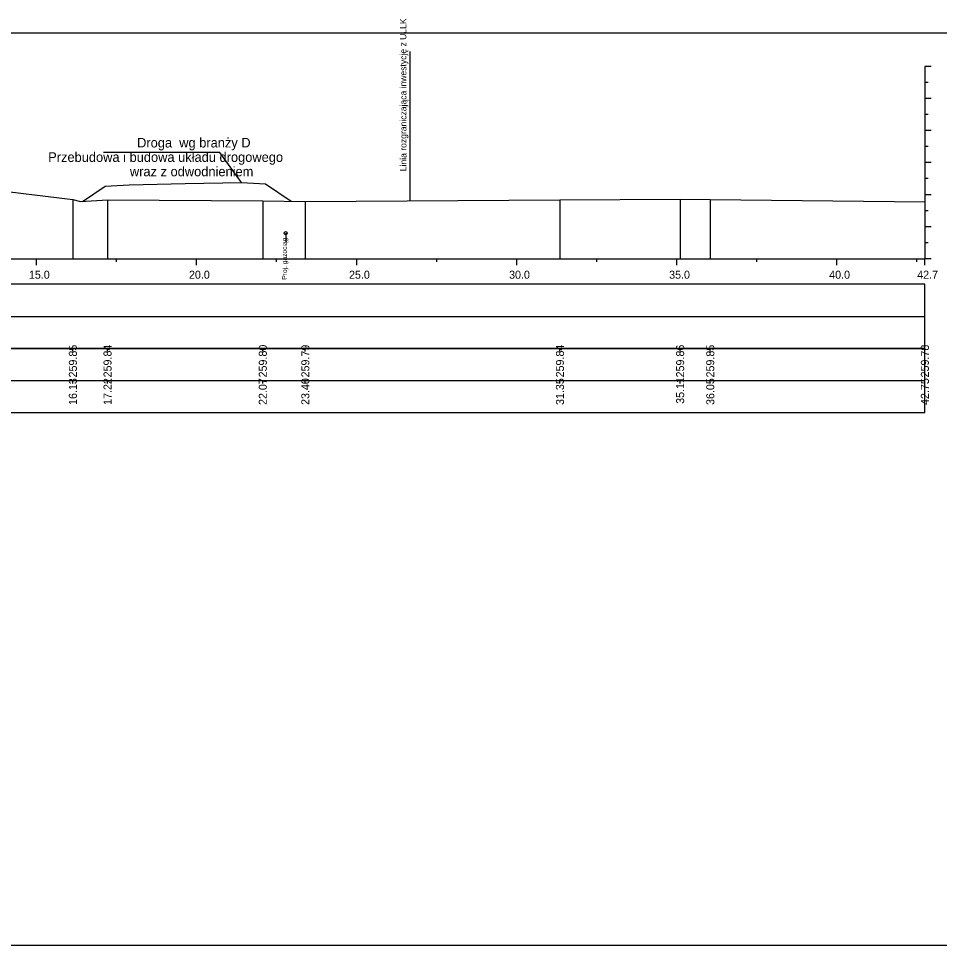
# Model space of a CAD drawing. Extents: x 6516023 to 6560129, y 5513077 to 5529206.
# Drawn here: x 6517869.65 to 6517898.42, y 5514484.66 to 5514513.61 of the extents above; entities that cross this region are included whole.
import ezdxf

# ---------------------------------------------------------------- set-up
doc = ezdxf.new("R2010")
doc.units = 0
for name, color, linetype in [('TOR_PRZEK_P-inne branze', 7, 'Continuous'), ('TOR_PRZEK_P-kable', 7, 'Continuous'), ('TOR_PRZEK_P-tabelka istniejace', 7, 'Continuous'), ('TOR_PRZEK_P-tabelka projektowane', 7, 'Continuous'), ('TOR_PRZEK_P-teren istniejacy', 7, 'Continuous'), ('TOR_PRZEK_P-uklad odniesienia', 7, 'Continuous'), ('TOR_PS_T-granica PKP-projektowana', 7, 'Continuous'), ('TOR_RAMKI-ramka+tabelka 1', 7, 'Continuous')]:
    doc.layers.add(name, color=color, linetype=linetype)

msp = doc.modelspace()

# ---------------------------------------------------------------- linework, layer by layer
at = {"layer": 'TOR_PRZEK_P-inne branze'}
for p, q in [((6517875.934, 5514509.42), (6517872.309, 5514509.42)), ((6517876.61, 5514508.485), (6517875.934, 5514509.42))]:
    msp.add_line(p, q, dxfattribs=at)
msp.add_lwpolyline([(6517871.645, 5514507.894), (6517872.36, 5514508.37), (6517873.11, 5514508.415), (6517874.86, 5514508.45), (6517876.61, 5514508.485), (6517877.36, 5514508.44), (6517878.169, 5514507.901)], dxfattribs=at)
at = {"layer": 'TOR_PRZEK_P-kable'}
msp.add_line((6517877.996, 5514506.903), (6517877.996, 5514506.633), dxfattribs=at)
msp.add_circle((6517877.996, 5514506.903), 0.05, dxfattribs=at)
at = {"layer": 'TOR_PRZEK_P-tabelka istniejace'}
for p, q in [((6517871.347, 5514503.206), (6517871.347, 5514503.306)), ((6517872.43, 5514503.206), (6517872.43, 5514503.306)), ((6517877.28, 5514503.206), (6517877.28, 5514503.306)), ((6517878.609, 5514503.206), (6517878.609, 5514503.306)), ((6517886.563, 5514503.206), (6517886.563, 5514503.306)), ((6517890.318, 5514503.206), (6517890.318, 5514503.306)), ((6517891.259, 5514503.206), (6517891.259, 5514503.306)), ((6517897.963, 5514503.206), (6517897.963, 5514503.306)), ((6517814.163, 5514502.306), (6517897.963, 5514502.306)), ((6517871.347, 5514502.206), (6517871.347, 5514502.306)), ((6517872.43, 5514502.206), (6517872.43, 5514502.306)), ((6517877.28, 5514502.206), (6517877.28, 5514502.306)), ((6517878.609, 5514502.206), (6517878.609, 5514502.306)), ((6517886.563, 5514502.206), (6517886.563, 5514502.306)), ((6517890.318, 5514502.206), (6517890.318, 5514502.306)), ((6517891.259, 5514502.206), (6517891.259, 5514502.306)), ((6517897.963, 5514502.206), (6517897.963, 5514502.306))]:
    msp.add_line(p, q, dxfattribs=at)
for points in [[(6517871.347, 5514507.958), (6517871.347, 5514506.306), (6517871.347, 5514506.176), (6517871.347, 5514506.106)], [(6517872.43, 5514507.948), (6517872.43, 5514506.306), (6517872.43, 5514506.176), (6517872.43, 5514506.106)], [(6517886.563, 5514507.946), (6517886.563, 5514506.306), (6517886.563, 5514506.176), (6517886.563, 5514506.106)], [(6517890.318, 5514507.967), (6517890.318, 5514506.306), (6517890.318, 5514506.176), (6517890.318, 5514506.106)], [(6517891.259, 5514507.953), (6517891.259, 5514506.306), (6517891.259, 5514506.176), (6517891.259, 5514506.106)], [(6517877.28, 5514507.91), (6517877.28, 5514506.306), (6517877.28, 5514506.176), (6517877.28, 5514506.106)], [(6517878.609, 5514507.896), (6517878.609, 5514506.306), (6517878.609, 5514506.176), (6517878.609, 5514506.106)], [(6517897.963, 5514507.887), (6517897.963, 5514506.306), (6517897.963, 5514506.176), (6517897.963, 5514506.106)]]:
    msp.add_lwpolyline(points, dxfattribs=at)
msp.add_lwpolyline([(6517814.163, 5514503.306), (6517814.163, 5514501.306), (6517897.963, 5514501.306), (6517897.963, 5514503.306)], close=True, dxfattribs=at)
at = {"layer": 'TOR_PRZEK_P-tabelka projektowane'}
msp.add_line((6517814.163, 5514504.306), (6517897.963, 5514504.306), dxfattribs=at)
msp.add_lwpolyline([(6517814.163, 5514505.306), (6517814.163, 5514503.306), (6517897.963, 5514503.306), (6517897.963, 5514505.306)], close=True, dxfattribs=at)
at = {"layer": 'TOR_PRZEK_P-teren istniejacy'}
msp.add_lwpolyline([(6517868.86, 5514508.252), (6517871.347, 5514507.958), (6517871.589, 5514507.89), (6517872.43, 5514507.948), (6517877.28, 5514507.91), (6517878.609, 5514507.896), (6517886.563, 5514507.946), (6517890.318, 5514507.967), (6517891.259, 5514507.953), (6517897.963, 5514507.887)], dxfattribs=at)
at = {"layer": 'TOR_PRZEK_P-uklad odniesienia'}
for p, q in [((6517897.963, 5514512.106), (6517897.963, 5514506.106)), ((6517898.163, 5514512.106), (6517897.963, 5514512.106)), ((6517898.063, 5514511.606), (6517897.963, 5514511.606)), ((6517898.163, 5514511.106), (6517897.963, 5514511.106)), ((6517898.063, 5514510.606), (6517897.963, 5514510.606)), ((6517898.163, 5514510.106), (6517897.963, 5514510.106)), ((6517898.063, 5514509.606), (6517897.963, 5514509.606)), ((6517898.163, 5514509.106), (6517897.963, 5514509.106)), ((6517898.063, 5514508.606), (6517897.963, 5514508.606)), ((6517898.163, 5514508.106), (6517897.963, 5514508.106)), ((6517898.063, 5514507.606), (6517897.963, 5514507.606)), ((6517898.163, 5514507.106), (6517897.963, 5514507.106)), ((6517898.063, 5514506.606), (6517897.963, 5514506.606)), ((6517817.963, 5514506.106), (6517897.963, 5514506.106)), ((6517870.213, 5514505.906), (6517870.213, 5514506.106)), ((6517872.713, 5514506.006), (6517872.713, 5514506.106)), ((6517875.213, 5514505.906), (6517875.213, 5514506.106)), ((6517877.713, 5514506.006), (6517877.713, 5514506.106)), ((6517880.213, 5514505.906), (6517880.213, 5514506.106)), ((6517882.713, 5514506.006), (6517882.713, 5514506.106)), ((6517885.213, 5514505.906), (6517885.213, 5514506.106)), ((6517887.713, 5514506.006), (6517887.713, 5514506.106)), ((6517890.213, 5514505.906), (6517890.213, 5514506.106)), ((6517892.713, 5514506.006), (6517892.713, 5514506.106)), ((6517895.213, 5514505.906), (6517895.213, 5514506.106)), ((6517897.713, 5514506.006), (6517897.713, 5514506.106)), ((6517897.963, 5514505.906), (6517897.963, 5514506.106)), ((6517898.163, 5514506.106), (6517897.963, 5514506.106))]:
    msp.add_line(p, q, dxfattribs=at)
at = {"layer": 'TOR_PS_T-granica PKP-projektowana'}
msp.add_line((6517881.88, 5514507.917), (6517881.88, 5514512.575), dxfattribs=at)
at = {"layer": 'TOR_RAMKI-ramka+tabelka 1'}
msp.add_lwpolyline([(6517724.513, 5514513.156), (6517972.013, 5514513.156), (6517972.013, 5514484.656), (6517724.513, 5514484.656)], close=True, dxfattribs=at)

# ---------------------------------------------------------------- texts
at = {"layer": 'TOR_PRZEK_P-inne branze'}
for s, p in [('Droga  wg branży D', (6517873.354, 5514509.58)), ('Przebudowa i budowa układu drogowego', (6517870.576, 5514509.13)), ('wraz z odwodnieniem ', (6517873.128, 5514508.68))]:
    msp.add_text(s, height=0.3, dxfattribs=at).set_placement(p)
at = {"layer": 'TOR_PRZEK_P-kable'}
msp.add_text('Proj. gazociąg', height=0.14999, rotation=90.0511, dxfattribs=at).set_placement((6517878.034, 5514505.45))
at = {"layer": 'TOR_PRZEK_P-tabelka istniejace'}
for s, p in [('259.85', (6517871.472, 5514502.397)), ('259.84', (6517872.555, 5514502.399)), ('259.80', (6517877.405, 5514502.398)), ('259.79', (6517878.734, 5514502.398)), ('259.84', (6517886.688, 5514502.399)), ('259.86', (6517890.443, 5514502.398)), ('259.85', (6517891.384, 5514502.397)), ('259.78', (6517898.088, 5514502.398)), ('16.13', (6517871.472, 5514501.538)), ('17.22', (6517872.555, 5514501.54)), ('22.07', (6517877.405, 5514501.538)), ('23.40', (6517878.734, 5514501.538)), ('31.35', (6517886.688, 5514501.537)), ('35.11', (6517890.443, 5514501.573)), ('36.05', (6517891.384, 5514501.537)), ('42.75', (6517898.088, 5514501.537))]:
    msp.add_text(s, height=0.25, rotation=90, dxfattribs=at).set_placement(p)
at = {"layer": 'TOR_PRZEK_P-uklad odniesienia'}
for s, p in [('15.0', (6517869.974, 5514505.481)), ('20.0', (6517874.974, 5514505.481)), ('25.0', (6517879.974, 5514505.481)), ('30.0', (6517884.974, 5514505.481)), ('35.0', (6517889.974, 5514505.481)), ('40.0', (6517894.974, 5514505.481)), ('42.7', (6517897.724, 5514505.481))]:
    msp.add_text(s, height=0.25, dxfattribs=at).set_placement(p)
at = {"layer": 'TOR_PS_T-granica PKP-projektowana'}
msp.add_text('Linia rozgraniczająca inwestycję z ULLK', height=0.2, rotation=90.0511, dxfattribs=at).set_placement((6517881.769, 5514508.839))

doc.saveas('drawing.dxf')
